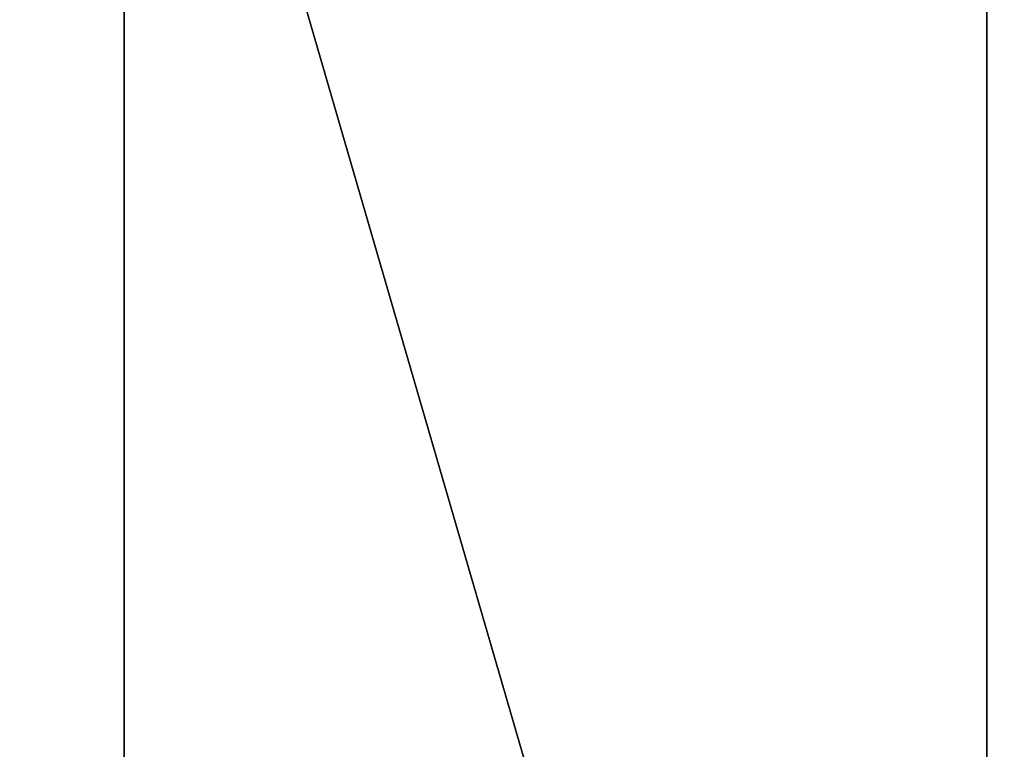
# Model space of a CAD drawing. Header units: millimetres. Extents: x -125 to 171, y -35 to 1363.
# Tile 990 of 1056: x -51.3607 to -51.326, y 1225.6517 to 1225.6775. Entities that reach past the tile are written whole.
import ezdxf

# ---------------------------------------------------------------- set-up
doc = ezdxf.new("R2010")
doc.units = ezdxf.units.MM
doc.header["$LTSCALE"] = 65.185185
for name, color, linetype in [('2483', 7, 'CONTINUOUS'), ('2675', 7, 'CONTINUOUS'), ('2676', 7, 'CONTINUOUS'), ('2678', 7, 'CONTINUOUS'), ('2679', 7, 'CONTINUOUS'), ('2680', 7, 'CONTINUOUS'), ('2681', 7, 'CONTINUOUS')]:
    doc.layers.add(name, color=color, linetype=linetype)

msp = doc.modelspace()

# ---------------------------------------------------------------- linework, layer by layer
at = {"layer": '2483', "linetype": 'CONTINUOUS'}
for points in [[(-51.137282, 1225.7, 232.851615), (-51.863873, 1225.7, 231.851549), (-51.137324, 1223.2, 232.851584), (-51.137282, 1225.7, 232.851615)], [(-51.863873, 1225.7, 231.851549), (-51.863857, 1223.2, 231.851598), (-51.137324, 1223.2, 232.851584), (-51.863873, 1225.7, 231.851549)], [(-51.863866, 1225.7, 230.615542), (-51.137317, 1225.7, 229.615521), (-51.863865, 1223.2, 230.615539), (-51.863866, 1225.7, 230.615542)], [(-51.137317, 1225.7, 229.615521), (-51.137317, 1223.2, 229.615521), (-51.863865, 1223.2, 230.615539), (-51.137317, 1225.7, 229.615521)]]:
    msp.add_3dface(points, dxfattribs=at)
at = {"layer": '2675', "linetype": 'CONTINUOUS'}
for points in [[(-50.630492, 1225.7, 317.68693), (-51.357052, 1225.7, 316.686918), (-50.630494, 1223.2, 317.686929), (-50.630492, 1225.7, 317.68693)], [(-51.357052, 1225.7, 316.686918), (-51.357052, 1223.2, 316.686918), (-50.630494, 1223.2, 317.686929), (-51.357052, 1225.7, 316.686918)]]:
    msp.add_3dface(points, dxfattribs=at)
at = {"layer": '2676', "linetype": 'CONTINUOUS'}
for points in [[(-51.357052, 1225.7, 316.686918), (-51.357045, 1225.7, 315.450829), (-51.357052, 1223.2, 316.686918), (-51.357052, 1225.7, 316.686918)], [(-51.357045, 1225.7, 315.450829), (-51.357046, 1223.2, 315.450832), (-51.357052, 1223.2, 316.686918), (-51.357045, 1225.7, 315.450829)], [(-51.357045, 1225.7, 315.450829), (-50.630544, 1225.7, 314.450875), (-51.357046, 1223.2, 315.450832), (-51.357045, 1225.7, 315.450829)], [(-50.630544, 1225.7, 314.450875), (-50.630502, 1223.2, 314.450845), (-51.357046, 1223.2, 315.450832), (-50.630544, 1225.7, 314.450875)]]:
    msp.add_3dface(points, dxfattribs=at)
at = {"layer": '2678', "linetype": 'CONTINUOUS'}
for points in [[(-51.662874, 1223.2, 294.067259), (-51.326574, 1223.2, 294.249849), (-51.662874, 1225.7, 294.067259), (-51.662874, 1223.2, 294.067259)], [(-51.662874, 1225.7, 294.067259), (-51.326574, 1223.2, 294.249849), (-51.326566, 1225.7, 294.24986), (-51.662874, 1225.7, 294.067259)], [(-51.326574, 1223.2, 294.249849), (-51.217878, 1223.2, 294.616784), (-51.326566, 1225.7, 294.24986), (-51.326574, 1223.2, 294.249849)], [(-51.326566, 1225.7, 294.24986), (-51.217878, 1223.2, 294.616784), (-51.217878, 1225.7, 294.616784), (-51.326566, 1225.7, 294.24986)]]:
    msp.add_3dface(points, dxfattribs=at)
at = {"layer": '2679', "linetype": 'CONTINUOUS'}
for points in [[(-51.217878, 1223.2, 294.616784), (-51.400489, 1223.2, 294.953101), (-51.217878, 1225.7, 294.616784), (-51.217878, 1223.2, 294.616784)], [(-51.217878, 1225.7, 294.616784), (-51.400489, 1223.2, 294.953101), (-51.400479, 1225.7, 294.953092), (-51.217878, 1225.7, 294.616784)]]:
    msp.add_3dface(points, dxfattribs=at)
at = {"layer": '2680', "linetype": 'CONTINUOUS'}
for points in [[(-51.299273, 1225.7, 296.520806), (-52.528651, 1225.7, 296.391593), (-51.299324, 1223.2, 296.520817), (-51.299273, 1225.7, 296.520806)], [(-52.528651, 1225.7, 296.391593), (-52.528604, 1223.2, 296.391614), (-51.299324, 1223.2, 296.520817), (-52.528651, 1225.7, 296.391593)]]:
    msp.add_3dface(points, dxfattribs=at)
at = {"layer": '2681', "linetype": 'CONTINUOUS'}
for points in [[(-52.131004, 1225.7, 292.608234), (-50.901626, 1225.7, 292.737446), (-52.130953, 1223.2, 292.608223), (-52.131004, 1225.7, 292.608234)], [(-50.901626, 1225.7, 292.737446), (-50.901673, 1223.2, 292.737425), (-52.130953, 1223.2, 292.608223), (-50.901626, 1225.7, 292.737446)]]:
    msp.add_3dface(points, dxfattribs=at)

doc.saveas('drawing.dxf')
